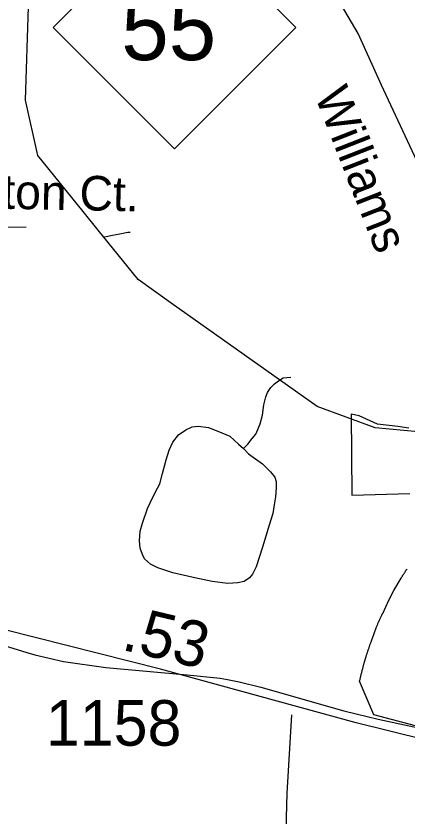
# Model space of a CAD drawing. Extents: x 2001466 to 2224147, y 644118 to 847247.
# Drawn here: x 2045244 to 2046317, y 715529 to 717722 of the extents above; entities that cross this region are included whole.
import ezdxf

# ---------------------------------------------------------------- set-up
doc = ezdxf.new("R2010")
doc.units = 0
for name, color, linetype in [('Exist Boundary Political City Limit New Hole', 7, 'Continuous'), ('Exist Hydrographic Misc Water Feature', 7, 'Continuous'), ('Exist Road Non-System Type 51', 7, 'Continuous'), ('Exist Road Non-System Type 51 Label', 7, 'Continuous'), ('Exist Road Primary NC Attributed', 7, 'Continuous'), ('Exist Road Primary NC Label', 7, 'Continuous'), ('Exist Road Primary NC Shield CELL', 7, 'Continuous'), ('Exist Road Primary NC Shield Number Label', 7, 'Continuous'), ('Exist Road Secondary Mileage Hundredths English Label', 7, 'Continuous'), ('Exist Road Secondary Type 51 Attributed', 7, 'Continuous'), ('Exist Road Secondary Type 51 Number Label', 7, 'Continuous'), ('Map Preparation Boundary City Limit Buffer Line', 7, 'Continuous')]:
    doc.layers.add(name, color=color, linetype=linetype)

msp = doc.modelspace()

# ---------------------------------------------------------------- linework, layer by layer
at = {"layer": 'Exist Boundary Political City Limit New Hole'}
for points in [[(2046322.2, 716592.6), (2046292.1, 716596.4), (2046235.5, 716603.5), (2046185.4, 716625.6), (2046163.5, 716630.3), (2046165.2, 716408.1), (2046324.5, 716412.8)], [(2046237.1, 716056.4), (2046237.9, 716058.3), (2046238.6, 716060.1), (2046239.2, 716061.5), (2046239.8, 716062.9), (2046240.4, 716064.2), (2046241, 716065.6), (2046241.9, 716067.5), (2046242.4, 716068.8), (2046243.1, 716070.2), (2046243.9, 716072), (2046244.8, 716073.8), (2046245.6, 716075.6), (2046246.5, 716077.4), (2046247.4, 716079.2), (2046248.2, 716081), (2046249.2, 716082.8), (2046250.1, 716084.4), (2046267.2, 716120.8), (2046281, 716146.9), (2046300.8, 716180.9), (2046302, 716183.1), (2046303, 716184.8), (2046304.1, 716186.5), (2046304.9, 716187.8), (2046305.6, 716189.1), (2046306.8, 716190.8), (2046307.8, 716192.4), (2046308.9, 716194.1), (2046309.6, 716195.4), (2046310.5, 716196.7), (2046311.5, 716198.4), (2046312.6, 716200), (2046313.8, 716201.7), (2046314.9, 716203.3), (2046316, 716205), (2046317.1, 716206.6)], [(2046402.4, 715759.8), (2046226.1, 715806.3), (2046186.9, 715898.4), (2046187.4, 715900.8), (2046187.9, 715902.8), (2046188.2, 715904.8), (2046188.6, 715906.2), (2046189, 715907.6), (2046189.4, 715909.6), (2046189.8, 715911.1), (2046190.1, 715912.5), (2046190.6, 715914.4), (2046190.9, 715915.9), (2046191.2, 715917.4), (2046191.8, 715919.3), (2046192.1, 715920.8), (2046192.5, 715922.2), (2046193, 715924.2), (2046193.5, 715926.1), (2046193.9, 715927.6), (2046194.2, 715929), (2046194.8, 715930.9), (2046195.2, 715932.9), (2046195.8, 715934.8), (2046196.2, 715936.8), (2046196.8, 715938.7), (2046197.2, 715940.6), (2046197.9, 715942.6), (2046198.4, 715944.4), (2046198.8, 715945.9), (2046199.1, 715947.4), (2046199.6, 715948.8), (2046200, 715950.2), (2046200.5, 715952.1), (2046201, 715953.6), (2046201.4, 715955.1), (2046201.9, 715956.5), (2046202.2, 715957.9), (2046202.9, 715959.8), (2046203.2, 715961.2), (2046203.6, 715962.7), (2046204.1, 715964.1), (2046204.6, 715965.6), (2046205.1, 715967.5), (2046205.8, 715969.4), (2046206.4, 715971.3), (2046206.8, 715972.8), (2046207.2, 715974.2), (2046207.9, 715976.1), (2046208.5, 715977.9), (2046209.1, 715979.9), (2046209.6, 715981.3), (2046210, 715982.7), (2046210.6, 715984.6), (2046211.4, 715986.5), (2046212, 715988.4), (2046212.6, 715990.3), (2046213.1, 715991.7), (2046213.6, 715993.1), (2046214.1, 715994.6), (2046214.6, 715995.9), (2046215.2, 715997.9), (2046215.9, 715999.8), (2046216.6, 716001.6), (2046217.2, 716003.5), (2046217.8, 716004.9), (2046218.2, 716006.3), (2046219, 716008.2), (2046219.5, 716009.6), (2046220, 716011), (2046220.5, 716012.4), (2046221, 716013.8), (2046221.9, 716016.1), (2046231.6, 716041.9), (2046232.5, 716044.3), (2046233.1, 716046.2), (2046233.6, 716047.6), (2046234.2, 716049), (2046234.8, 716050.4), (2046235.2, 716051.8), (2046235.8, 716053.2), (2046236.4, 716054.6), (2046237.1, 716056.4)]]:
    msp.add_lwpolyline(points, dxfattribs=at)
at = {"layer": 'Exist Hydrographic Misc Water Feature'}
msp.add_line((2045469.6, 717134.9), (2045428.2, 717186.3), dxfattribs=at)
for points in [[(2045428.2, 717186.3), (2045303.9, 717340.1), (2045269.9, 717491.6), (2045277.9, 717747.4), (2045310.9, 717864.9), (2045326.9, 718064.7), (2045353, 718159.1)], [(2045670.1, 716935.2), (2045578.9, 716999.8), (2045469.6, 717134.9)], [(2045487, 717117.2), (2045509, 717121.2), (2045529.3, 717125.4), (2045551.2, 717129.4), (2045557.1, 717129.3)], [(2046820.7, 716526.8), (2046779.9, 716542.3), (2046229.9, 716592.8), (2046070.8, 716651.8), (2045670.1, 716935.2)], [(2045868, 716536.2), (2045873.9, 716542.2), (2045880.1, 716548.1), (2045892.2, 716564.1), (2045902.2, 716576), (2045908, 716588.1), (2045914.1, 716604.2), (2045919.9, 716628.1), (2045923.6, 716656.3), (2045929.7, 716678.1), (2045934, 716690), (2045943.5, 716704), (2045953.7, 716714.2), (2045964, 716722), (2045977.5, 716730.1), (2045998, 716732.2)], [(2045868, 716536.2), (2045882.1, 716521.9), (2045920.1, 716494.2), (2045942.2, 716472.2), (2045953.9, 716458.2), (2045958.2, 716446.2), (2045958.2, 716428.3), (2045956.4, 716404.3), (2045952.3, 716382.2), (2045948.4, 716358.1), (2045938.7, 716326.3), (2045920.7, 716266.2), (2045902.7, 716212.1), (2045893, 716192), (2045885, 716181.9), (2045870.5, 716171.9), (2045852.4, 716168.2), (2045824.9, 716165.9), (2045782.5, 716171.9), (2045734.9, 716181.9), (2045674.6, 716195.6), (2045632.8, 716209.6), (2045612.7, 716219.6), (2045596.9, 716233.7), (2045590.8, 716245.6), (2045584.4, 716263.6), (2045582.6, 716283.3), (2045584.4, 716309.4), (2045590.8, 716331.6), (2045604.5, 716371.7), (2045612.3, 716387.5), (2045626.2, 716415.4), (2045638.3, 716439.6), (2045646.1, 716467.6), (2045656.2, 716505.8), (2045664, 716531.8), (2045674, 716553.8), (2045690.2, 716573.7), (2045709.9, 716587.7), (2045727.7, 716595.9), (2045743.9, 716598), (2045772, 716593.7), (2045798.1, 716584.1), (2045830.3, 716569.9), (2045854.1, 716548), (2045868, 716536.2)], [(2044781.8, 716135), (2044866.9, 716103.7), (2045069.1, 716042.8), (2045223.1, 715992.7), (2045274, 715977.3)], [(2044781.8, 716135), (2044866.9, 716103.7), (2045069.1, 716042.8), (2045223.1, 715992.7), (2045274, 715977.3)], [(2045274, 715977.3), (2045295.9, 715970.8), (2045374.8, 715952.7), (2045490.9, 715935.5), (2045713.8, 715916.2)], [(2045274, 715977.3), (2045295.9, 715970.8), (2045374.8, 715952.7), (2045490.9, 715935.5), (2045713.8, 715916.2)], [(2045713.8, 715916.2), (2045804.6, 715906.9), (2045824.1, 715903)], [(2045713.8, 715916.2), (2045804.6, 715906.9), (2045824.1, 715903)], [(2045824.1, 715903), (2045855.9, 715896.8), (2045915.8, 715881.6), (2046143.8, 715817.4), (2046177, 715809.1)], [(2045824.1, 715903), (2045855.9, 715896.8), (2045915.8, 715881.6), (2046143.8, 715817.4), (2046177, 715809.1)], [(2046177, 715809.1), (2046238.1, 715794.1), (2046335.7, 715773.2), (2046419.4, 715757.4)], [(2046177, 715809.1), (2046238.1, 715794.1), (2046335.7, 715773.2), (2046419.4, 715757.4)]]:
    msp.add_lwpolyline(points, dxfattribs=at)
at = {"layer": 'Exist Road Non-System Type 51'}
for points in [[(2044999.9, 717138.9), (2045086.9, 717141.7), (2045272.1, 717144.5)], [(2046109.3, 714721.9), (2046087.2, 714749.7), (2046068, 714769.5), (2046049.2, 714787.7), (2046025, 714807.8), (2046009, 714817.7), (2045995.1, 714829.6), (2045985, 714837.6), (2045973.1, 714851.6), (2045967, 714857.6), (2045959.9, 714871.3), (2045955.2, 714936.6), (2045956.8, 715021.6), (2045972.5, 715185.5), (2045980.3, 715321.5), (2045984, 715455.4), (2045987.8, 715591.4), (2046001.2, 715805.7)]]:
    msp.add_lwpolyline(points, dxfattribs=at)
at = {"layer": 'Exist Road Primary NC Attributed'}
msp.add_lwpolyline([(2047126.5, 715542.4), (2047053.5, 715721.6), (2046951.1, 715977.7), (2046795.5, 716313), (2046688.2, 716554.1), (2046539.1, 716890.1), (2046430.2, 717125.6), (2046344, 717325.2), (2046246.7, 717532.7), (2046182.9, 717674), (2046063.6, 717877.6), (2045972.7, 718011.7), (2045840.7, 718187.3), (2045748.1, 718291.9), (2045593.8, 718450.7), (2045472.5, 718559.3), (2045367.2, 718647.1), (2045249.2, 718728.5), (2045126.3, 718806.7), (2044966.8, 718899.3), (2044706.3, 719021.5), (2044478.2, 719114.1), (2044093.7, 719276.9)], dxfattribs=at)
at = {"layer": 'Exist Road Primary NC Shield CELL'}
msp.add_lwpolyline([(2045345.9, 717691.1), (2045678.9, 718024.1), (2046011.9, 717691.1), (2045678.9, 717358.1)], close=True, dxfattribs=at)
at = {"layer": 'Exist Road Secondary Type 51 Attributed'}
msp.add_lwpolyline([(2047126.5, 715542.4), (2046969.9, 715581.3), (2046650, 715667.5), (2046177.7, 715784.1), (2045640.9, 715931), (2045213.3, 716039.5), (2045050.5, 716106.6), (2044887.8, 716205.6), (2044744.2, 716346.1), (2044661.3, 716457.8), (2044584.7, 716604.7)], dxfattribs=at)
at = {"layer": 'Map Preparation Boundary City Limit Buffer Line'}
for points in [[(2046322.2, 716592.6), (2046292.1, 716596.4), (2046235.5, 716603.5), (2046185.4, 716625.6), (2046163.5, 716630.3), (2046165.2, 716408.1), (2046324.5, 716412.8)], [(2046237.1, 716056.4), (2046237.9, 716058.3), (2046238.6, 716060.1), (2046239.2, 716061.5), (2046239.8, 716062.9), (2046240.4, 716064.2), (2046241, 716065.6), (2046241.9, 716067.5), (2046242.4, 716068.8), (2046243.1, 716070.2), (2046243.9, 716072), (2046244.8, 716073.8), (2046245.6, 716075.6), (2046246.5, 716077.4), (2046247.4, 716079.2), (2046248.2, 716081), (2046249.2, 716082.8), (2046250.1, 716084.4), (2046267.2, 716120.8), (2046281, 716146.9), (2046300.8, 716180.9), (2046302, 716183.1), (2046303, 716184.8), (2046304.1, 716186.5), (2046304.9, 716187.8), (2046305.6, 716189.1), (2046306.8, 716190.8), (2046307.8, 716192.4), (2046308.9, 716194.1), (2046309.6, 716195.4), (2046310.5, 716196.7), (2046311.5, 716198.4), (2046312.6, 716200), (2046313.8, 716201.7), (2046314.9, 716203.3), (2046316, 716205), (2046317.1, 716206.6)], [(2046402.4, 715759.8), (2046226.1, 715806.3), (2046186.9, 715898.4), (2046187.4, 715900.8), (2046187.9, 715902.8), (2046188.2, 715904.8), (2046188.6, 715906.2), (2046189, 715907.6), (2046189.4, 715909.6), (2046189.8, 715911.1), (2046190.1, 715912.5), (2046190.6, 715914.4), (2046190.9, 715915.9), (2046191.2, 715917.4), (2046191.8, 715919.3), (2046192.1, 715920.8), (2046192.5, 715922.2), (2046193, 715924.2), (2046193.5, 715926.1), (2046193.9, 715927.6), (2046194.2, 715929), (2046194.8, 715930.9), (2046195.2, 715932.9), (2046195.8, 715934.8), (2046196.2, 715936.8), (2046196.8, 715938.7), (2046197.2, 715940.6), (2046197.9, 715942.6), (2046198.4, 715944.4), (2046198.8, 715945.9), (2046199.1, 715947.4), (2046199.6, 715948.8), (2046200, 715950.2), (2046200.5, 715952.1), (2046201, 715953.6), (2046201.4, 715955.1), (2046201.9, 715956.5), (2046202.2, 715957.9), (2046202.9, 715959.8), (2046203.2, 715961.2), (2046203.6, 715962.7), (2046204.1, 715964.1), (2046204.6, 715965.6), (2046205.1, 715967.5), (2046205.8, 715969.4), (2046206.4, 715971.3), (2046206.8, 715972.8), (2046207.2, 715974.2), (2046207.9, 715976.1), (2046208.5, 715977.9), (2046209.1, 715979.9), (2046209.6, 715981.3), (2046210, 715982.7), (2046210.6, 715984.6), (2046211.4, 715986.5), (2046212, 715988.4), (2046212.6, 715990.3), (2046213.1, 715991.7), (2046213.6, 715993.1), (2046214.1, 715994.6), (2046214.6, 715995.9), (2046215.2, 715997.9), (2046215.9, 715999.8), (2046216.6, 716001.6), (2046217.2, 716003.5), (2046217.8, 716004.9), (2046218.2, 716006.3), (2046219, 716008.2), (2046219.5, 716009.6), (2046220, 716011), (2046220.5, 716012.4), (2046221, 716013.8), (2046221.9, 716016.1), (2046231.6, 716041.9), (2046232.5, 716044.3), (2046233.1, 716046.2), (2046233.6, 716047.6), (2046234.2, 716049), (2046234.8, 716050.4), (2046235.2, 716051.8), (2046235.8, 716053.2), (2046236.4, 716054.6), (2046237.1, 716056.4)]]:
    msp.add_lwpolyline(points, dxfattribs=at)

# ---------------------------------------------------------------- texts
at = {"layer": 'Exist Road Non-System Type 51 Label'}
msp.add_text('Grand Helton Ct.', height=95, rotation=358.8245, dxfattribs=at).set_placement((2044626.8, 717206))
at = {"layer": 'Exist Road Primary NC Label'}
msp.add_text('Williams', height=95, rotation=291.4006, dxfattribs=at).set_placement((2046062.3, 717505.7))
at = {"layer": 'Exist Road Primary NC Shield Number Label'}
msp.add_text('55', height=175, dxfattribs=at).set_placement((2045533, 717601.4))
at = {"layer": 'Exist Road Secondary Mileage Hundredths English Label'}
msp.add_text('.53', height=125, rotation=346.5893, dxfattribs=at).set_placement((2045530.3, 715985.4))
at = {"layer": 'Exist Road Secondary Type 51 Number Label'}
msp.add_text('1158', height=125, dxfattribs=at).set_placement((2045326, 715721.5))

doc.saveas('drawing.dxf')
